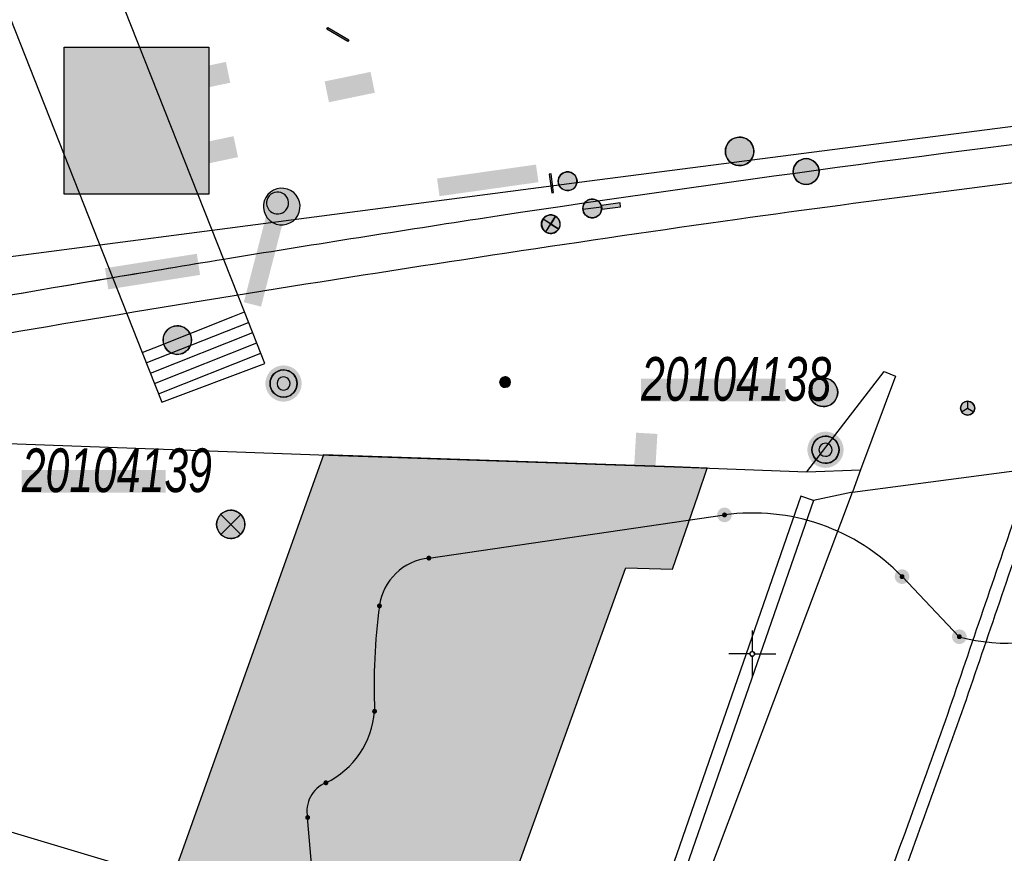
# Model space of a CAD drawing. Header units: metres. Extents: x 2695560 to 2696939, y 1260491 to 1262050.
# Tile 948 of 1005: x 2696656 to 2696683, y 1261645 to 1261667. Entities that reach past the tile are written whole.
import ezdxf

# ---------------------------------------------------------------- set-up
doc = ezdxf.new("R2010")
doc.units = ezdxf.units.M
doc.linetypes.add('AUSGEZOGEN', pattern=[0])
for name, color, linetype in [('XR$1$AV_Flächen (EO)', 7, 'AUSGEZOGEN'), ('XR$1$AV_Gebäudeflächen ut.', 7, 'AUSGEZOGEN'), ('XR$1$AV_Grenzpunkte', 7, 'AUSGEZOGEN'), ('XR$1$AV_Koordinatennetzpunkte', 7, 'AUSGEZOGEN'), ('XR$1$AV_Lagefixpunkt-Nr.', 7, 'AUSGEZOGEN'), ('XR$1$AV_Lagefixpunkte', 7, 'AUSGEZOGEN'), ('XR$1$AV_Linien (BB)', 7, 'AUSGEZOGEN'), ('XR$1$AV_Linien (EO)', 7, 'AUSGEZOGEN'), ('XR$1$AW_LK_Schachtdeckel', 24, 'AUSGEZOGEN'), ('XR$1$EW_LK_Bauwerk', 1, 'AUSGEZOGEN'), ('XR$1$EW_LK_Knoten', 1, 'AUSGEZOGEN'), ('XR$1$GA_LK_Absperrarmatur', 32, 'AUSGEZOGEN'), ('XR$1$GA_LK_Rohrleitungsteil', 32, 'AUSGEZOGEN'), ('XR$1$GA_LK_Siphon', 32, 'AUSGEZOGEN'), ('XR$1$Liegenschaftsgrenzen', 7, 'AUSGEZOGEN'), ('XR$1$PFAV', 255, 'AUSGEZOGEN'), ('XR$1$PFAW', 255, 'AUSGEZOGEN'), ('XR$1$PFEW', 255, 'AUSGEZOGEN'), ('XR$1$PFGA', 255, 'AUSGEZOGEN'), ('XR$1$RAEW', 8, 'AUSGEZOGEN'), ('XR$1$WA_LK_Rohrleitungsteil', 171, 'AUSGEZOGEN')]:
    doc.layers.add(name, color=color, linetype=linetype)
doc.styles.add('ARIAL', font='arial.ttf')

# ---------------------------------------------------------------- blocks, each defined once
blk = doc.blocks.new('COMPLEXOBJECT_682')
at = {"layer": 'XR$1$AV_Linien (BB)', "color": 7, "linetype": 'AUSGEZOGEN', "transparency": 33554687}
for centre, radius, start, end in [((6758.128, 11063.543), 604.818, 96.87724, 98.597676), ((6786.033, 10895.018), 775.624, 98.774805, 99.280884)]:
    blk.add_arc(centre, radius, start, end, dxfattribs=at)
blk = doc.blocks.new('COMPLEXOBJECT_714')
at = {"layer": 'XR$1$AV_Linien (BB)', "color": 7, "linetype": 'AUSGEZOGEN', "transparency": 33554687}
for centre, radius, start, end in [((2400.004, 13113.772), 4524.087, 341.100744, 341.17486), ((5854.762, 11943.301), 876.532, 339.956036, 340.339657)]:
    blk.add_arc(centre, radius, start, end, dxfattribs=at)
blk = doc.blocks.new('COMPLEXOBJECT_814')
at = {"layer": 'XR$1$AV_Flächen (EO)', "color": 7, "linetype": 'AUSGEZOGEN', "transparency": 33554687}
for centre, radius, start, end in [((2400.004, 13113.772), 4524.087, 341.100744, 341.17486), ((2400.382, 13113.819), 4524.088, 341.100744, 341.17486), ((5854.762, 11943.301), 876.532, 339.956036, 340.339657), ((5855.14, 11943.348), 876.532, 339.956036, 340.339657)]:
    blk.add_arc(centre, radius, start, end, dxfattribs=at)
blk = doc.blocks.new('COMPLEXOBJECT_933')
at = {"layer": 'XR$1$AV_Flächen (EO)', "color": 7, "linetype": 'AUSGEZOGEN', "transparency": 33554687}
for centre, radius, start, end in [((6766.994, 10990.569), 677.318, 96.903661, 97.840491), ((6773.008, 10969.135), 699.378, 98.08906, 100.116008)]:
    blk.add_arc(centre, radius, start, end, dxfattribs=at)
blk = doc.blocks.new('COMPLEXOBJECT_935')
at = {"layer": 'XR$1$AV_Flächen (EO)', "color": 7, "linetype": 'AUSGEZOGEN', "transparency": 33554687}
blk.add_lwpolyline([(6642.584, 11656.045), (6654.473, 11655.622), (6663.471, 11655.297), (6672.919, 11654.971), (6676.448, 11654.846), (6678.508, 11657.512), (6678.807, 11657.383), (6677.877, 11654.893), (6677.662, 11654.303)], dxfattribs=at)
blk = doc.blocks.new('COMPLEXOBJECT_937')
at = {"layer": 'XR$1$AV_Flächen (EO)', "color": 7, "linetype": 'AUSGEZOGEN', "transparency": 33554687}
for centre, radius, start, end in [((6758.128, 11063.543), 604.818, 96.87724, 98.597676), ((6786.033, 10895.018), 775.624, 98.774805, 99.280884)]:
    blk.add_arc(centre, radius, start, end, dxfattribs=at)
blk = doc.blocks.new('COMPLEXOBJECT_938')
at = {"layer": 'XR$1$AV_Flächen (EO)', "color": 7, "linetype": 'AUSGEZOGEN', "transparency": 33554687}
blk.add_line((6633.035, 11655.517), (6632.231, 11655.364), dxfattribs=at)
for centre, radius, start, end in [((6778.574, 10941.145), 728.897, 99.521369, 100.535249), ((6762.386, 11027.13), 641.402, 100.517976, 100.898262), ((6708.203, 11258.88), 403.697, 99.56542, 100.73102)]:
    blk.add_arc(centre, radius, start, end, dxfattribs=at)
blk = doc.blocks.new('COMPLEXOBJECT_939')
at = {"layer": 'XR$1$AV_Flächen (EO)', "color": 7, "linetype": 'AUSGEZOGEN', "transparency": 33554687}
blk.add_lwpolyline([(6642.584, 11656.045), (6654.473, 11655.622), (6663.471, 11655.297), (6672.919, 11654.971), (6676.448, 11654.846), (6677.877, 11654.893), (6677.662, 11654.303)], dxfattribs=at)
blk = doc.blocks.new('COMPLEXOBJECT_1200')
at = {"layer": 'XR$1$Liegenschaftsgrenzen', "color": 7, "linetype": 'AUSGEZOGEN', "transparency": 33554687}
for p, q in [((6686.206, 11653.328), (6688.389, 11659.248)), ((6666.4, 11652.548), (6674.262, 11653.697)), ((6678.982, 11652.056), (6680.505, 11650.458))]:
    blk.add_line(p, q, dxfattribs=at)
blk.add_lwpolyline([(6663.08, 11642.94), (6663.335, 11643.796), (6663.177, 11645.651)], dxfattribs=at)
for centre, radius, start, end in [((6675.014, 11648.252), 5.496, 43.7913, 97.8667), ((6681.767, 11655.049), 4.761, 296.7949, 338.809), ((6666.543, 11651.086), 1.469, 95.5868, 172.5058), ((6681.346, 11649.12), 16.402, 172.4383, 182.249), ((6681.767, 11655.042), 4.755, 254.6031, 296.8248), ((6662.652, 11648.653), 2.312, 295.93, 355.6122), ((6663.966, 11645.825), 0.808, 112.0499, 192.4126)]:
    blk.add_arc(centre, radius, start, end, dxfattribs=at)
blk = doc.blocks.new('BWAV2')
at = {"layer": 'XR$1$PFAV', "transparency": 33554687}
blk.add_hatch(color=7, dxfattribs=at).paths.add_polyline_path([(0.67, 0), (0.656, 0.135), (0.616, 0.264), (0.55, 0.383), (0.462, 0.486), (0.354, 0.569), (0.233, 0.628), (0.101, 0.662), (-0.034, 0.669), (-0.168, 0.649), (-0.295, 0.602), (-0.41, 0.53), (-0.508, 0.436), (-0.586, 0.325), (-0.639, 0.201), (-0.667, 0.068), (-0.667, -0.068), (-0.639, -0.201), (-0.586, -0.325), (-0.508, -0.436), (-0.41, -0.53), (-0.295, -0.602), (-0.168, -0.649), (-0.034, -0.669), (0.101, -0.662), (0.233, -0.628), (0.354, -0.569), (0.462, -0.486), (0.55, -0.383), (0.616, -0.264), (0.656, -0.135)])
at = {"color": 7, "transparency": 33554687}
for radius, start, end in [(0.5, 91.3809, 268.6191), (0.5, 268.6191, 91.3809), (0.242, 91.323, 268.677), (0.242, 268.677, 91.323)]:
    blk.add_arc((0, 0), radius, start, end, dxfattribs=at)
at = {"layer": 'XR$1$PFAV', "transparency": 33554687}
blk.add_circle((0, 0), 0.5, dxfattribs=at)
blk = doc.blocks.new('BWAV20')
at = {"true_color": 0x000000, "transparency": 33554687}
blk.add_hatch(color=18, dxfattribs=at).paths.add_polyline_path([(0.167, 0), (0.163, 0.034), (0.153, 0.066), (0.137, 0.095), (0.115, 0.121), (0.088, 0.141), (0.058, 0.156), (0.025, 0.165), (-0.008, 0.166), (-0.042, 0.161), (-0.073, 0.15), (-0.102, 0.132), (-0.126, 0.109), (-0.146, 0.081), (-0.159, 0.05), (-0.166, 0.017), (-0.166, -0.017), (-0.159, -0.05), (-0.146, -0.081), (-0.126, -0.109), (-0.102, -0.132), (-0.073, -0.15), (-0.042, -0.161), (-0.008, -0.166), (0.025, -0.165), (0.058, -0.156), (0.088, -0.141), (0.115, -0.121), (0.137, -0.095), (0.153, -0.066), (0.163, -0.034)])
at = {"layer": 'XR$1$PFAV', "transparency": 33554687}
blk.add_hatch(color=7, dxfattribs=at).paths.add_polyline_path([(0.5, 0), (0.49, 0.101), (0.459, 0.197), (0.41, 0.286), (0.344, 0.362), (0.264, 0.424), (0.174, 0.469), (0.076, 0.494), (-0.025, 0.499), (-0.125, 0.484), (-0.22, 0.449), (-0.306, 0.395), (-0.379, 0.326), (-0.437, 0.243), (-0.477, 0.15), (-0.497, 0.051), (-0.497, -0.051), (-0.477, -0.15), (-0.437, -0.243), (-0.379, -0.326), (-0.306, -0.395), (-0.22, -0.449), (-0.125, -0.484), (-0.025, -0.499), (0.076, -0.494), (0.174, -0.469), (0.264, -0.424), (0.344, -0.362), (0.41, -0.286), (0.459, -0.197), (0.49, -0.101)])
blk = doc.blocks.new('BAV2041')
at = {"color": 7, "transparency": 33554687}
for p, q in [((0, 0.5), (0, 0.05)), ((-0.05, 0), (-0.5, 0)), ((0.05, 0), (0.5, 0)), ((0, -0.05), (0, -0.5))]:
    blk.add_line(p, q, dxfattribs=at)
blk.add_circle((0, 0), 0.05, dxfattribs=at)
for start, end in [(90, 270), (270, 90)]:
    blk.add_arc((0, 0), 0.05, start, end, dxfattribs=at)
blk = doc.blocks.new('BAW2085')
at = {"layer": 'XR$1$PFAW', "transparency": 33554687}
h = blk.add_hatch(color=7, dxfattribs=at)
h.paths.add_polyline_path([(0.15, 0.501), (0.099, 0.498), (0.049, 0.491), (0, 0.478), (-0.047, 0.46), (-0.093, 0.438), (-0.136, 0.411), (-0.176, 0.38), (-0.212, 0.345), (-0.245, 0.307), (-0.274, 0.265), (-0.299, 0.221), (-0.319, 0.174), (-0.334, 0.126), (-0.344, 0.076), (-0.349, 0.026), (-0.349, -0.025), (-0.344, -0.075), (-0.334, -0.125), (-0.319, -0.173), (-0.299, -0.219), (-0.274, -0.264), (-0.245, -0.305), (-0.212, -0.344), (-0.176, -0.379), (-0.136, -0.41), (-0.093, -0.436), (-0.047, -0.459), (0, -0.476), (0.049, -0.489), (0.099, -0.497), (0.15, -0.499), (0.201, -0.497), (0.251, -0.489), (0.3, -0.476), (0.347, -0.459), (0.393, -0.436), (0.436, -0.41), (0.476, -0.379), (0.512, -0.344), (0.545, -0.305), (0.574, -0.264), (0.599, -0.219), (0.619, -0.173), (0.634, -0.125), (0.644, -0.075), (0.649, -0.025), (0.649, 0.026), (0.644, 0.076), (0.634, 0.126), (0.619, 0.174), (0.599, 0.221), (0.574, 0.265), (0.545, 0.307), (0.512, 0.345), (0.476, 0.38), (0.436, 0.411), (0.393, 0.438), (0.347, 0.46), (0.3, 0.478), (0.251, 0.491), (0.201, 0.498)])
h.paths.add_polyline_path([(0.03, -0.298), (0, -0.3), (-0.03, -0.298), (-0.06, -0.294), (-0.09, -0.286), (-0.118, -0.276), (-0.146, -0.262), (-0.171, -0.246), (-0.195, -0.228), (-0.217, -0.207), (-0.237, -0.184), (-0.255, -0.159), (-0.269, -0.132), (-0.281, -0.104), (-0.29, -0.075), (-0.297, -0.045), (-0.3, -0.015), (-0.3, 0.015), (-0.297, 0.045), (-0.29, 0.075), (-0.281, 0.104), (-0.269, 0.132), (-0.255, 0.159), (-0.237, 0.184), (-0.217, 0.207), (-0.195, 0.228), (-0.171, 0.246), (-0.146, 0.262), (-0.118, 0.276), (-0.09, 0.286), (-0.06, 0.294), (-0.03, 0.298), (0, 0.3), (0.03, 0.298), (0.06, 0.294), (0.09, 0.286), (0.118, 0.276), (0.146, 0.262), (0.171, 0.246), (0.195, 0.228), (0.217, 0.207), (0.237, 0.184), (0.255, 0.159), (0.269, 0.132), (0.281, 0.104), (0.29, 0.075), (0.297, 0.045), (0.3, 0.015), (0.3, -0.015), (0.297, -0.045), (0.29, -0.075), (0.281, -0.104), (0.269, -0.132), (0.255, -0.159), (0.237, -0.184), (0.217, -0.207), (0.195, -0.228), (0.171, -0.246), (0.146, -0.262), (0.118, -0.276), (0.09, -0.286), (0.06, -0.294)], flags=16)
blk.add_hatch(color=7, dxfattribs=at).paths.add_polyline_path([(0, 0.3), (-0.03, 0.298), (-0.06, 0.294), (-0.09, 0.286), (-0.118, 0.276), (-0.146, 0.262), (-0.171, 0.246), (-0.195, 0.228), (-0.217, 0.207), (-0.237, 0.184), (-0.255, 0.159), (-0.269, 0.132), (-0.281, 0.104), (-0.29, 0.075), (-0.297, 0.045), (-0.3, 0.015), (-0.3, -0.015), (-0.297, -0.045), (-0.29, -0.075), (-0.281, -0.104), (-0.269, -0.132), (-0.255, -0.159), (-0.237, -0.184), (-0.217, -0.207), (-0.195, -0.228), (-0.171, -0.246), (-0.146, -0.262), (-0.118, -0.276), (-0.09, -0.286), (-0.06, -0.294), (-0.03, -0.298), (0, -0.3), (0.03, -0.298), (0.06, -0.294), (0.09, -0.286), (0.118, -0.276), (0.146, -0.262), (0.171, -0.246), (0.195, -0.228), (0.217, -0.207), (0.237, -0.184), (0.255, -0.159), (0.269, -0.132), (0.281, -0.104), (0.29, -0.075), (0.297, -0.045), (0.3, -0.015), (0.3, 0.015), (0.297, 0.045), (0.29, 0.075), (0.281, 0.104), (0.269, 0.132), (0.255, 0.159), (0.237, 0.184), (0.217, 0.207), (0.195, 0.228), (0.171, 0.246), (0.146, 0.262), (0.118, 0.276), (0.09, 0.286), (0.06, 0.294), (0.03, 0.298)])
at = {"transparency": 33554687}
for centre, radius, start, end in [((0.15, 0.001), 0.5, 90, 270), ((0, 0), 0.3, 90, 270), ((0, 0), 0.3, 270, 90), ((0.15, 0.001), 0.5, 270, 90)]:
    blk.add_arc(centre, radius, start, end, dxfattribs=at)
blk = doc.blocks.new('BAW2088')
at = {"layer": 'XR$1$PFAW', "transparency": 33554687}
blk.add_hatch(color=253, dxfattribs=at).paths.add_polyline_path([(0.51, 0), (0.5, 0.101), (0.47, 0.197), (0.421, 0.286), (0.355, 0.362), (0.275, 0.424), (0.184, 0.469), (0.086, 0.494), (-0.015, 0.499), (-0.115, 0.484), (-0.21, 0.449), (-0.296, 0.395), (-0.369, 0.326), (-0.427, 0.243), (-0.467, 0.15), (-0.487, 0.051), (-0.487, -0.051), (-0.467, -0.15), (-0.427, -0.243), (-0.369, -0.326), (-0.296, -0.395), (-0.21, -0.449), (-0.115, -0.484), (-0.015, -0.499), (0.086, -0.494), (0.184, -0.469), (0.275, -0.424), (0.355, -0.362), (0.421, -0.286), (0.47, -0.197), (0.5, -0.101)])
at = {"transparency": 33554687}
for start, end in [(91.1948, 268.8052), (268.8052, 91.1948)]:
    blk.add_arc((0.01, 0), 0.5, start, end, dxfattribs=at)
at = {"layer": 'XR$1$PFAW', "transparency": 33554687}
blk.add_circle((0.01, 0), 0.5, dxfattribs=at)
blk = doc.blocks.new('BAW2081')
at = {"layer": 'XR$1$PFAW', "transparency": 33554687}
blk.add_hatch(color=7, dxfattribs=at).paths.add_polyline_path([(0.5, 0), (0.49, 0.101), (0.459, 0.197), (0.41, 0.286), (0.344, 0.362), (0.264, 0.424), (0.174, 0.469), (0.076, 0.494), (-0.025, 0.499), (-0.125, 0.484), (-0.22, 0.449), (-0.306, 0.395), (-0.379, 0.326), (-0.437, 0.243), (-0.477, 0.15), (-0.497, 0.051), (-0.497, -0.051), (-0.477, -0.15), (-0.437, -0.243), (-0.379, -0.326), (-0.306, -0.395), (-0.22, -0.449), (-0.125, -0.484), (-0.025, -0.499), (0.076, -0.494), (0.174, -0.469), (0.264, -0.424), (0.344, -0.362), (0.41, -0.286), (0.459, -0.197), (0.49, -0.101)])
at = {"transparency": 33554687}
blk.add_line((-0.433, -0.25), (0, 0), dxfattribs=at)
blk.add_lwpolyline([(0, 0.5), (0, 0), (0.433, -0.25)], dxfattribs=at)
for start, end in [(90, 180), (180, 270), (0, 90), (270, 0)]:
    blk.add_arc((0, 0), 0.5, start, end, dxfattribs=at)
at = {"layer": 'XR$1$PFAW', "transparency": 33554687}
blk.add_circle((0, 0), 0.5, dxfattribs=at)
blk = doc.blocks.new('BWA2013')
at = {"true_color": 0x000000, "transparency": 33554687}
blk.add_hatch(color=18, dxfattribs=at).paths.add_polyline_path([(-0.291, -0.409), (0.352, 0.357), (0.291, 0.409), (-0.352, -0.357)])
at = {"transparency": 33554687}
blk.add_lwpolyline([(-0.291, -0.409), (-0.352, -0.357), (0.291, 0.409), (0.352, 0.357), (-0.291, -0.409)], close=True, dxfattribs=at)
blk = doc.blocks.new('BGA14')
at = {"transparency": 33554687}
blk.add_hatch(color=36, dxfattribs=at).paths.add_polyline_path([(-0.05, -0.5), (0.05, -0.5), (0.05, 0.5), (-0.05, 0.5)])
at = {"color": 32, "transparency": 33554687}
blk.add_lwpolyline([(-0.05, -0.5), (0.05, -0.5), (0.05, 0.5), (-0.05, 0.5), (-0.05, -0.5)], close=True, dxfattribs=at)
blk = doc.blocks.new('BGA15')
at = {"layer": 'XR$1$PFGA', "transparency": 33554687}
blk.add_hatch(color=7, dxfattribs=at).paths.add_polyline_path([(0.5, 0), (0.49, 0.101), (0.459, 0.197), (0.41, 0.286), (0.344, 0.362), (0.264, 0.424), (0.174, 0.469), (0.076, 0.494), (-0.025, 0.499), (-0.125, 0.484), (-0.22, 0.449), (-0.306, 0.395), (-0.379, 0.326), (-0.437, 0.243), (-0.477, 0.15), (-0.497, 0.051), (-0.497, -0.051), (-0.477, -0.15), (-0.437, -0.243), (-0.379, -0.326), (-0.306, -0.395), (-0.22, -0.449), (-0.125, -0.484), (-0.025, -0.499), (0.076, -0.494), (0.174, -0.469), (0.264, -0.424), (0.344, -0.362), (0.41, -0.286), (0.459, -0.197), (0.49, -0.101)])
at = {"color": 32, "transparency": 33554687}
for start, end in [(91.1948, 268.8052), (268.8052, 91.1948)]:
    blk.add_arc((0, 0), 0.5, start, end, dxfattribs=at)
at = {"layer": 'XR$1$PFGA', "transparency": 33554687}
blk.add_circle((0, 0), 0.5, dxfattribs=at)
blk = doc.blocks.new('BGA2010')
at = {"transparency": 33554687}
blk.add_hatch(color=36, dxfattribs=at).paths.add_polyline_path([(-0.1, -0.5), (0.1, -0.5), (0.1, 0.5), (-0.1, 0.5)])
at = {"layer": 'XR$1$PFGA', "transparency": 33554687}
blk.add_hatch(color=7, dxfattribs=at).paths.add_polyline_path([(0.5, -1), (0.49, -0.899), (0.459, -0.803), (0.41, -0.714), (0.344, -0.638), (0.264, -0.576), (0.174, -0.531), (0.076, -0.506), (-0.025, -0.501), (-0.125, -0.516), (-0.22, -0.551), (-0.306, -0.605), (-0.379, -0.674), (-0.437, -0.757), (-0.477, -0.85), (-0.497, -0.949), (-0.497, -1.051), (-0.477, -1.15), (-0.437, -1.243), (-0.379, -1.326), (-0.306, -1.395), (-0.22, -1.449), (-0.125, -1.484), (-0.025, -1.499), (0.076, -1.494), (0.174, -1.469), (0.264, -1.424), (0.344, -1.362), (0.41, -1.286), (0.459, -1.197), (0.49, -1.101)])
at = {"color": 32, "transparency": 33554687}
blk.add_line((0, -0.5), (0, -1.5), dxfattribs=at)
blk.add_lwpolyline([(-0.1, -0.5), (0.1, -0.5), (0.1, 0.5), (-0.1, 0.5), (-0.1, -0.5)], close=True, dxfattribs=at)
for start, end in [(90, 270), (270, 90)]:
    blk.add_arc((0, -1), 0.5, start, end, dxfattribs=at)
at = {"layer": 'XR$1$PFGA', "transparency": 33554687}
blk.add_circle((0, -1), 0.5, dxfattribs=at)
blk = doc.blocks.new('BEWLP2574')
at = {"layer": 'XR$1$PFEW', "transparency": 33554687}
blk.add_hatch(color=7, dxfattribs=at).paths.add_polyline_path([(-0.5, 0), (-0.497, -0.051), (-0.489, -0.101), (-0.477, -0.15), (-0.459, -0.198), (-0.437, -0.243), (-0.41, -0.286), (-0.379, -0.326), (-0.344, -0.363), (-0.306, -0.396), (-0.264, -0.425), (-0.22, -0.449), (-0.173, -0.469), (-0.125, -0.485), (-0.075, -0.495), (-0.025, -0.5), (0.026, -0.5), (0.076, -0.495), (0.126, -0.485), (0.174, -0.469), (0.221, -0.449), (0.265, -0.425), (0.306, -0.396), (0.345, -0.363), (0.38, -0.326), (0.411, -0.286), (0.437, -0.243), (0.46, -0.198), (0.477, -0.15), (0.49, -0.101), (0.498, -0.051), (0.5, 0), (0.498, 0.05), (0.49, 0.1), (0.477, 0.149), (0.46, 0.197), (0.437, 0.242), (0.411, 0.285), (0.38, 0.325), (0.345, 0.362), (0.306, 0.395), (0.265, 0.424), (0.221, 0.448), (0.174, 0.468), (0.126, 0.484), (0.076, 0.494), (0.026, 0.499), (-0.025, 0.499), (-0.075, 0.494), (-0.125, 0.484), (-0.173, 0.468), (-0.22, 0.448), (-0.264, 0.424), (-0.306, 0.395), (-0.344, 0.362), (-0.379, 0.325), (-0.41, 0.285), (-0.437, 0.242), (-0.459, 0.197), (-0.477, 0.149), (-0.489, 0.1), (-0.497, 0.05)])
at = {"color": 1, "transparency": 33554687}
for start, end in [(90, 180), (0, 90), (180, 270), (270, 0)]:
    blk.add_arc((0, 0), 0.5, start, end, dxfattribs=at)
at = {"layer": 'XR$1$PFEW', "transparency": 33554687}
blk.add_circle((0, 0), 0.5, dxfattribs=at)
blk = doc.blocks.new('BEWLP2549_S')
at = {"layer": 'XR$1$PFEW', "transparency": 33554687}
blk.add_hatch(color=7, dxfattribs=at).paths.add_polyline_path([(0.5, 0), (0.49, 0.101), (0.459, 0.197), (0.41, 0.286), (0.344, 0.362), (0.264, 0.424), (0.174, 0.469), (0.076, 0.494), (-0.025, 0.499), (-0.125, 0.484), (-0.22, 0.449), (-0.306, 0.395), (-0.379, 0.326), (-0.437, 0.243), (-0.477, 0.15), (-0.497, 0.051), (-0.497, -0.051), (-0.477, -0.15), (-0.437, -0.243), (-0.379, -0.326), (-0.306, -0.395), (-0.22, -0.449), (-0.125, -0.484), (-0.025, -0.499), (0.076, -0.494), (0.174, -0.469), (0.264, -0.424), (0.344, -0.362), (0.41, -0.286), (0.459, -0.197), (0.49, -0.101)])
at = {"color": 1, "transparency": 33554687}
for p, q in [((0.354, -0.354), (-0.354, 0.354)), ((-0.354, -0.354), (0.354, 0.354))]:
    blk.add_line(p, q, dxfattribs=at)
for start, end in [(91.3809, 268.6191), (268.6191, 91.3809)]:
    blk.add_arc((0, 0), 0.5, start, end, dxfattribs=at)
at = {"layer": 'XR$1$PFEW', "transparency": 33554687}
blk.add_circle((0, 0), 0.5, dxfattribs=at)
blk = doc.blocks.new('BEWLP2561')
at = {"layer": 'XR$1$PFEW', "transparency": 33554687}
blk.add_hatch(color=7, dxfattribs=at).paths.add_polyline_path([(0.488, 0), (0.478, 0.101), (0.448, 0.197), (0.399, 0.286), (0.333, 0.362), (0.253, 0.424), (0.162, 0.469), (0.064, 0.494), (-0.037, 0.499), (-0.137, 0.484), (-0.232, 0.449), (-0.318, 0.395), (-0.391, 0.326), (-0.449, 0.243), (-0.489, 0.15), (-0.509, 0.051), (-0.509, -0.051), (-0.489, -0.15), (-0.449, -0.243), (-0.391, -0.326), (-0.318, -0.395), (-0.232, -0.449), (-0.137, -0.484), (-0.037, -0.499), (0.064, -0.494), (0.162, -0.469), (0.253, -0.424), (0.333, -0.362), (0.399, -0.286), (0.448, -0.197), (0.478, -0.101)])
at = {"layer": 'XR$1$RAEW', "transparency": 33554687}
for points in [[(-0.324, -0.38), (-0.009, 0.003), (-0.38, 0.325), (-0.396, 0.305), (-0.411, 0.285), (-0.425, 0.263), (-0.438, 0.242), (-0.449, 0.219), (-0.46, 0.196), (-0.469, 0.172), (-0.477, 0.148), (-0.484, 0.124), (-0.49, 0.099), (-0.494, 0.074), (-0.497, 0.049), (-0.499, 0.024), (-0.5, -0.001), (-0.499, -0.027), (-0.497, -0.052), (-0.494, -0.077), (-0.489, -0.102), (-0.484, -0.127), (-0.477, -0.151), (-0.468, -0.175), (-0.459, -0.198), (-0.448, -0.221), (-0.436, -0.244), (-0.423, -0.266), (-0.409, -0.287), (-0.394, -0.307), (-0.378, -0.327), (-0.361, -0.346), (-0.343, -0.363)], [(0.306, 0.386), (0, 0), (0.381, -0.325), (0.397, -0.305), (0.411, -0.284), (0.425, -0.262), (0.438, -0.24), (0.449, -0.217), (0.459, -0.193), (0.468, -0.169), (0.476, -0.144), (0.483, -0.12), (0.488, -0.094), (0.492, -0.069), (0.494, -0.043), (0.495, -0.018), (0.495, 0.008), (0.494, 0.034), (0.491, 0.059), (0.487, 0.084), (0.482, 0.11), (0.475, 0.134), (0.468, 0.159), (0.459, 0.183), (0.448, 0.206), (0.437, 0.229), (0.424, 0.252), (0.41, 0.273), (0.395, 0.294), (0.379, 0.314), (0.362, 0.334), (0.345, 0.352), (0.326, 0.37)]]:
    blk.add_hatch(color=1, dxfattribs=at).paths.add_polyline_path(points)
at = {"color": 1, "transparency": 33554687}
for p, q in [((0.381, -0.325), (-0.38, 0.325)), ((-0.324, -0.38), (0.306, 0.386))]:
    blk.add_line(p, q, dxfattribs=at)
for start, end in [(91.3809, 268.6191), (268.6191, 91.3809)]:
    blk.add_arc((0, 0), 0.5, start, end, dxfattribs=at)
at = {"layer": 'XR$1$PFEW', "transparency": 33554687}
blk.add_circle((-0.012, 0, -0.993), 0.5, dxfattribs=at)
at = {"layer": 'XR$1$RAEW', "color": 1, "transparency": 33554687}
for points in [[(-0.324, -0.38), (-0.009, 0.003), (-0.38, 0.325)], [(0.306, 0.386), (0, 0), (0.381, -0.325)]]:
    blk.add_lwpolyline(points, dxfattribs=at)
for centre, start, end in [((0, 0), 139.4821, 229.5111), ((-0.004, -0.006), 320.3659, 51.6348)]:
    blk.add_arc(centre, 0.5, start, end, dxfattribs=at)
blk = doc.blocks.new('BEW957')
at = {"layer": 'XR$1$RAEW', "transparency": 33554687}
blk.add_hatch(color=1, dxfattribs=at).paths.add_polyline_path([(-0.5, 0), (-0.497, -0.051), (-0.49, -0.101), (-0.477, -0.15), (-0.459, -0.197), (-0.437, -0.243), (-0.41, -0.286), (-0.379, -0.326), (-0.344, -0.362), (-0.306, -0.395), (-0.264, -0.424), (-0.22, -0.449), (-0.174, -0.469), (-0.125, -0.484), (-0.076, -0.494), (-0.025, -0.499), (0.025, -0.499), (0.076, -0.494), (0.125, -0.484), (0.174, -0.469), (0.22, -0.449), (0.264, -0.424), (0.306, -0.395), (0.344, -0.362), (0.379, -0.326), (0.41, -0.286), (0.437, -0.243), (0.459, -0.197), (0.477, -0.15), (0.49, -0.101), (0.497, -0.051), (0.5, 0), (0.497, 0.051), (0.49, 0.101), (0.477, 0.15), (0.459, 0.197), (0.437, 0.243), (0.41, 0.286), (0.379, 0.326), (0.344, 0.362), (0.306, 0.395), (0.264, 0.424), (0.22, 0.449), (0.174, 0.469), (0.125, 0.484), (0.076, 0.494), (0.025, 0.499), (-0.025, 0.499), (-0.076, 0.494), (-0.125, 0.484), (-0.174, 0.469), (-0.22, 0.449), (-0.264, 0.424), (-0.306, 0.395), (-0.344, 0.362), (-0.379, 0.326), (-0.41, 0.286), (-0.437, 0.243), (-0.459, 0.197), (-0.477, 0.15), (-0.49, 0.101), (-0.497, 0.051)])
at = {"color": 1, "transparency": 33554687}
for start, end in [(90, 180), (180, 270), (0, 90), (270, 0)]:
    blk.add_arc((0, 0), 0.5, start, end, dxfattribs=at)
at = {"layer": 'XR$1$RAEW', "color": 1, "transparency": 33554687}
blk.add_circle((0, 0), 0.5, dxfattribs=at)

msp = doc.modelspace()

# ---------------------------------------------------------------- hatches: boundary and pattern name
at = {"transparency": 33554687}
for points in [[(2696657.675, 1261665.94), (2696657.675, 1261662.039), (2696661.519, 1261662.039), (2696661.519, 1261665.94)], [(2696660.747, 1261665.295), (2696660.862, 1261664.741), (2696662.089, 1261664.997), (2696661.974, 1261665.551)], [(2696664.6, 1261665.033), (2696664.714, 1261664.479), (2696665.934, 1261664.731), (2696665.82, 1261665.285)], [(2696660.95, 1261663.317), (2696661.069, 1261662.759), (2696662.296, 1261663.019), (2696662.177, 1261663.577)], [(2696667.588, 1261662.45), (2696667.654, 1261661.982), (2696670.285, 1261662.353), (2696670.219, 1261662.821)], [(2696662.45, 1261659.162), (2696662.908, 1261659.044), (2696663.649, 1261661.907), (2696663.191, 1261662.025)], [(2696658.758, 1261660.066), (2696658.846, 1261659.504), (2696661.288, 1261659.888), (2696661.2, 1261660.45)], [(2696673.014, 1261657.128), (2696673.014, 1261656.525), (2696676.858, 1261656.525), (2696676.858, 1261657.128)], [(2696672.809, 1261654.442), (2696673.374, 1261654.409), (2696673.447, 1261655.66), (2696672.882, 1261655.693)], [(2696656.547, 1261654.699), (2696656.547, 1261654.096), (2696660.374, 1261654.096), (2696660.374, 1261654.699)], [(2696663.703, 1261645.747), (2696663.127, 1261645.745), (2696663.133, 1261642.601), (2696663.709, 1261642.603)]]:
    msp.add_hatch(color=7, dxfattribs=at).paths.add_polyline_path(points)
at = {"layer": 'XR$1$AV_Gebäudeflächen ut.', "true_color": 0xf5f5f5, "transparency": 33554687}
msp.add_hatch(color=7, dxfattribs=at).paths.add_polyline_path([(2696656.071, 1261632.112), (2696656.177, 1261630.622), (2696656.047, 1261630.613), (2696656.061, 1261630.358), (2696656.191, 1261630.361), (2696656.24, 1261628.679), (2696656.109, 1261628.676), (2696656.113, 1261628.502), (2696656.117, 1261628.328), (2696656.121, 1261628.154), (2696656.124, 1261627.98), (2696656.128, 1261627.806), (2696656.131, 1261627.632), (2696656.134, 1261627.458), (2696656.137, 1261627.284), (2696656.139, 1261627.11), (2696656.142, 1261626.936), (2696656.144, 1261626.762), (2696656.146, 1261626.588), (2696656.148, 1261626.414), (2696656.15, 1261626.24), (2696656.151, 1261626.066), (2696656.153, 1261625.892), (2696656.154, 1261625.718), (2696656.155, 1261625.544), (2696656.156, 1261625.37), (2696656.156, 1261625.195), (2696656.157, 1261625.021), (2696656.157, 1261624.847), (2696656.157, 1261624.673), (2696656.157, 1261624.499), (2696656.157, 1261624.325), (2696656.156, 1261624.151), (2696656.155, 1261623.977), (2696656.155, 1261623.803), (2696656.154, 1261623.629), (2696656.152, 1261623.455), (2696656.151, 1261623.281), (2696656.281, 1261623.275), (2696656.211, 1261621.586), (2696656.081, 1261621.592), (2696656.045, 1261620.004), (2696656.598, 1261619.799), (2696660.437, 1261618.38), (2696672.599, 1261652.078), (2696672.608, 1261652.102), (2696673.847, 1261652.064), (2696674.53, 1261654.042), (2696674.773, 1261654.748), (2696673.889, 1261654.781), (2696664.567, 1261655.103), (2696664.286, 1261654.315), (2696658.775, 1261638.857), (2696660.162, 1261638.322), (2696657.942, 1261632.15), (2696656.521, 1261632.121)])

# ---------------------------------------------------------------- linework, layer by layer
at = {"color": 24, "lineweight": -3, "transparency": 33554687}
msp.add_lwpolyline([(2696657.675, 1261665.94), (2696661.519, 1261665.94), (2696661.519, 1261662.039), (2696657.675, 1261662.039), (2696657.675, 1261665.94)], close=True, dxfattribs=at)
at = {"layer": 'XR$1$AV_Flächen (EO)', "color": 7, "linetype": 'AUSGEZOGEN', "transparency": 33554687}
msp.add_line((2696678.632, 1261654.113), (2696683.323, 1261654.728), dxfattribs=at)
msp.add_line((2696678.632, 1261654.113), (2696683.323, 1261654.728), dxfattribs=at)
for points in [[(2696663.013, 1261657.529), (2696662.469, 1261658.902), (2696654.118, 1261679.969), (2696653.481, 1261681.576), (2696653.175, 1261681.454), (2696651.07, 1261680.613), (2696650.791, 1261680.502), (2696651.425, 1261678.899), (2696659.749, 1261657.828), (2696660.273, 1261656.501), (2696663.013, 1261657.529)], [(2696678.632, 1261654.113), (2696677.596, 1261653.893), (2696677.265, 1261654.008), (2696667.45, 1261625.708), (2696667.297, 1261625.756), (2696665.828, 1261621.517), (2696666.066, 1261621.423), (2696666.314, 1261621.336), (2696672.048, 1261636.616), (2696678.632, 1261654.113)]]:
    msp.add_lwpolyline(points, close=True, dxfattribs=at)
msp.add_lwpolyline([(2696656.045, 1261620.004), (2696656.598, 1261619.799), (2696660.437, 1261618.38), (2696672.599, 1261652.078), (2696672.608, 1261652.102), (2696673.847, 1261652.064), (2696674.53, 1261654.042), (2696674.773, 1261654.748), (2696673.889, 1261654.781), (2696664.567, 1261655.103), (2696664.286, 1261654.315), (2696658.775, 1261638.857), (2696660.162, 1261638.322), (2696657.942, 1261632.15), (2696656.521, 1261632.121), (2696656.071, 1261632.112)], dxfattribs=at)
msp.add_arc((2696752.644, 1261104.212), 563.44, 99.26647, 99.56973, dxfattribs=at)
at = {"layer": 'XR$1$AV_Linien (BB)', "color": 7, "linetype": 'AUSGEZOGEN', "transparency": 33554687}
msp.add_line((2696661.609, 1261661.071), (2696658.622, 1261660.681), dxfattribs=at)
for points in [[(2696688.389, 1261664.543), (2696671.645, 1261662.384), (2696661.609, 1261661.071)], [(2696658.622, 1261660.681), (2696650.835, 1261659.662), (2696642.218, 1261658.528)]]:
    msp.add_lwpolyline(points, dxfattribs=at)
for centre, radius, start, end in [((2696777.449, 1260954.415), 715.277, 99.295332, 99.534781), ((2696782.043, 1260926.88), 743.192, 99.532433, 100.526267)]:
    msp.add_arc(centre, radius, start, end, dxfattribs=at)
at = {"layer": 'XR$1$AV_Linien (EO)', "color": 7, "linetype": 'AUSGEZOGEN', "transparency": 33554687}
for p, q in [((2696659.857, 1261657.553), (2696662.577, 1261658.627)), ((2696659.966, 1261657.278), (2696662.686, 1261658.353)), ((2696660.074, 1261657.004), (2696662.794, 1261658.078)), ((2696660.183, 1261656.729), (2696662.903, 1261657.803))]:
    msp.add_line(p, q, dxfattribs=at)
for points in [[(2696659.749, 1261657.828), (2696660.066, 1261657.953), (2696662.162, 1261658.781), (2696662.469, 1261658.902)], [(2696677.596, 1261653.893), (2696667.78, 1261625.594), (2696667.538, 1261625.675), (2696667.45, 1261625.708)]]:
    msp.add_lwpolyline(points, dxfattribs=at)
at = {"layer": 'XR$1$Liegenschaftsgrenzen', "color": 7, "linetype": 'AUSGEZOGEN', "transparency": 33554687}
msp.add_line((2696653.66, 1261645.86), (2696664.05, 1261642.75), dxfattribs=at)

# ---------------------------------------------------------------- block references
at = {"layer": 'XR$1$AV_Flächen (EO)', "color": 7, "linetype": 'AUSGEZOGEN', "lineweight": -3, "transparency": 33554687}
for name in ['COMPLEXOBJECT_937', 'COMPLEXOBJECT_933', 'COMPLEXOBJECT_938', 'COMPLEXOBJECT_935', 'COMPLEXOBJECT_939', 'COMPLEXOBJECT_814']:
    msp.add_blockref(name, (2690000.97, 1249999.81), dxfattribs=at)
at = {"layer": 'XR$1$AV_Grenzpunkte', "color": 7, "linetype": 'AUSGEZOGEN', "lineweight": -3, "transparency": 33554687, "xscale": 0.3899999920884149, "yscale": 0.3899999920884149}
for p in [(2696675.232, 1261653.507), (2696667.37, 1261652.358), (2696679.952, 1261651.866), (2696666.057, 1261651.088), (2696681.475, 1261650.268), (2696665.927, 1261648.286), (2696664.633, 1261646.384), (2696664.147, 1261645.461)]:
    msp.add_blockref('BWAV20', p, dxfattribs=at)
at = {"layer": 'XR$1$AV_Koordinatennetzpunkte', "color": 7, "linetype": 'AUSGEZOGEN', "lineweight": -3, "transparency": 33554687, "xscale": 1.25, "yscale": 1.25}
msp.add_blockref('BAV2041', (2696675.97, 1261649.81), dxfattribs=at)
at = {"layer": 'XR$1$AV_Lagefixpunkte', "color": 7, "linetype": 'AUSGEZOGEN', "lineweight": -3, "transparency": 33554687, "xscale": 0.7199999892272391, "yscale": 0.7199999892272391}
for p in [(2696663.507, 1261657, 434.306), (2696677.917, 1261655.239, 438.604)]:
    msp.add_blockref('BWAV2', p, dxfattribs=at)
at = {"layer": 'XR$1$AV_Linien (BB)', "color": 7, "linetype": 'AUSGEZOGEN', "lineweight": -3, "transparency": 33554687}
for name in ['COMPLEXOBJECT_682', 'COMPLEXOBJECT_714']:
    msp.add_blockref(name, (2690000.97, 1249999.81), dxfattribs=at)
at = {"layer": 'XR$1$AW_LK_Schachtdeckel', "color": 24, "linetype": 'AUSGEZOGEN', "lineweight": -3, "transparency": 33554687}
for name, p, xscale, yscale, rotation in [('BAW2088', (2696675.625, 1261663.171), 0.7578193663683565, 0.7578193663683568, 8.298734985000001), ('BAW2085', (2696663.348, 1261661.8), 0.9749278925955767, 0.9749278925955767, 319.397943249)]:
    msp.add_blockref(name, p, dxfattribs=dict(at, xscale=xscale, yscale=yscale, rotation=rotation))
for name, p, xscale, yscale in [('BAW2088', (2696660.674, 1261658.155), 0.7578193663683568, 0.7578193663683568), ('BAW2088', (2696677.855, 1261656.766), 0.7578193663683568, 0.7578193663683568), ('BAW2081', (2696681.696, 1261656.345), 0.3749999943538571, 0.3749999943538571)]:
    msp.add_blockref(name, p, dxfattribs=dict(at, xscale=xscale, yscale=yscale))
at = {"layer": 'XR$1$EW_LK_Bauwerk', "color": 1, "linetype": 'AUSGEZOGEN', "lineweight": -3, "transparency": 33554687, "xscale": 0.6874999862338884, "yscale": 0.6874999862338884}
msp.add_blockref('BEWLP2574', (2696677.401, 1261662.635), dxfattribs=at)
at = {"layer": 'XR$1$EW_LK_Knoten', "color": 1, "linetype": 'AUSGEZOGEN', "lineweight": -3, "transparency": 33554687}
for name, p, xscale, yscale, rotation in [('BEWLP2561', (2696670.616, 1261661.238), 0.4943918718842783, 0.4943918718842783, 7.609499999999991), ('BEW957', (2696669.398, 1261657.038), 0.2749999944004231, 0.2749999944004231, 252), ('BEW957', (2696669.398, 1261657.038), 0.2749999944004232, 0.2749999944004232, 90)]:
    msp.add_blockref(name, p, dxfattribs=dict(at, xscale=xscale, yscale=yscale, rotation=rotation))
at = {"layer": 'XR$1$EW_LK_Knoten', "color": 1, "linetype": 'AUSGEZOGEN', "lineweight": -3, "transparency": 33554687, "xscale": 0.749999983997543, "yscale": 0.749999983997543}
msp.add_blockref('BEWLP2549_S', (2696662.103, 1261653.256), dxfattribs=at)
at = {"layer": 'XR$1$GA_LK_Absperrarmatur', "color": 32, "linetype": 'AUSGEZOGEN', "lineweight": -3, "transparency": 33554687, "xscale": 0.4999999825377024, "yscale": 0.4999999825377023, "rotation": 277.2306}
msp.add_blockref('BGA2010', (2696672.212, 1261661.719), dxfattribs=at)
at = {"layer": 'XR$1$GA_LK_Rohrleitungsteil', "color": 32, "linetype": 'AUSGEZOGEN', "lineweight": -3, "transparency": 33554687, "xscale": 0.5, "yscale": 0.5, "rotation": 7.694999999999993}
msp.add_blockref('BGA14', (2696670.63, 1261662.32), dxfattribs=at)
at = {"layer": 'XR$1$GA_LK_Siphon', "color": 32, "linetype": 'AUSGEZOGEN', "lineweight": -3, "transparency": 33554687, "xscale": 0.4999999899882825, "yscale": 0.4999999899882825, "rotation": 7.695900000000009}
msp.add_blockref('BGA15', (2696671.06, 1261662.378), dxfattribs=at)
at = {"layer": 'XR$1$Liegenschaftsgrenzen', "color": 7, "linetype": 'AUSGEZOGEN', "lineweight": -3, "transparency": 33554687}
msp.add_blockref('COMPLEXOBJECT_1200', (2690000.97, 1249999.81), dxfattribs=at)
at = {"layer": 'XR$1$WA_LK_Rohrleitungsteil', "color": 171, "linetype": 'AUSGEZOGEN', "lineweight": -3, "transparency": 33554687, "xscale": 0.6499999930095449, "yscale": 0.6499999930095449, "rotation": 100.036865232}
msp.add_blockref('BWA2013', (2696664.949, 1261666.281), dxfattribs=at)

# ---------------------------------------------------------------- texts
at = {"layer": 'XR$1$AV_Lagefixpunkt-Nr.', "color": 7, "transparency": 33554687, "char_height": 1.1621, "width": 5.49745, "attachment_point": 7, "style": 'ARIAL'}
for s, insert in [('\\A1;{\\fArial|i1|b0;\\H1.162102;\\W0.700000;\\C7;20104138}\\P', (2696673.014, 1261656.525)), ('\\A1;{\\fArial|i1|b0;\\H1.162102;\\W0.700000;\\C7;20104139}\\P', (2696656.547, 1261654.096))]:
    msp.add_mtext(s, dxfattribs=dict(at, insert=insert))

doc.saveas('drawing.dxf')
